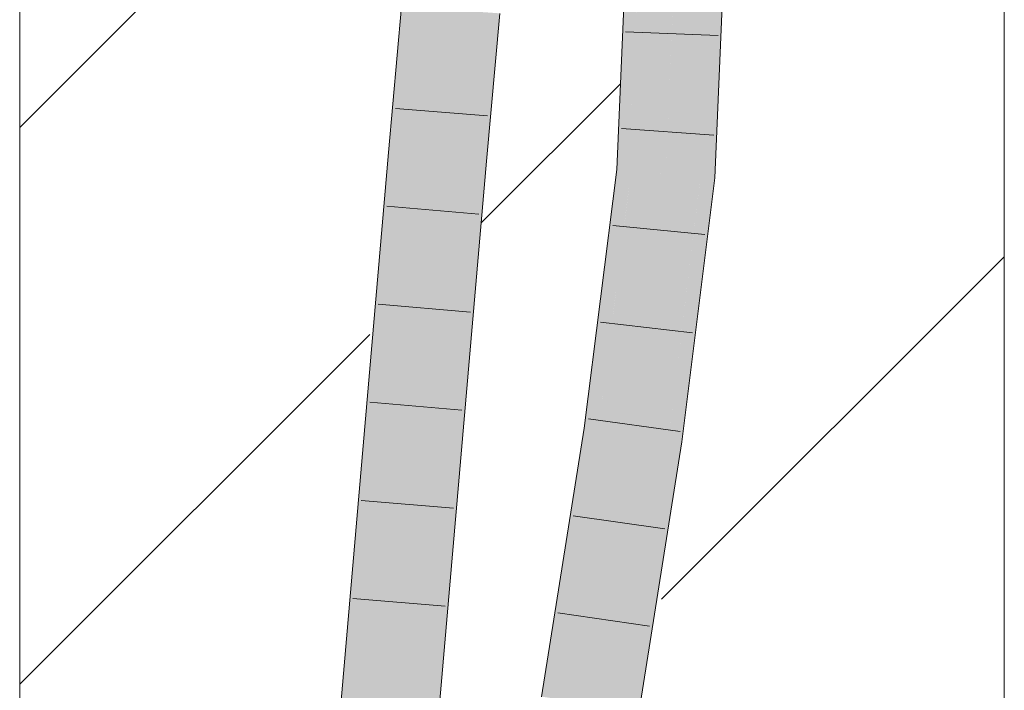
# Model space of a CAD drawing. Extents: x -720 to 300, y 62 to 1162.
# Tile 261 of 278: x 163.86 to 166.36, y 1024.8 to 1026.5. Entities that reach past the tile are written whole.
import ezdxf
from ezdxf.lldxf.tags import DXFTag

# ---------------------------------------------------------------- set-up
doc = ezdxf.new("R2010")
doc.units = 0
doc.layers.get('0').update_dxf_attribs({"lineweight": 13})
doc.layers.add('E_Detail_Linie_Text_Bem', color=7, linetype='Continuous', lineweight=13)
for name, color, linetype, lineweight, true_color in [('E_Detail_Wandschraffur', 7, 'Continuous', 5, 0xc0c0c0), ('E_Leerrohr 25-A06G942U8I', 7, 'Continuous', 9, 0xff8000), ('E_Leerrohr 25-Shading', 7, 'Continuous', 9, 0xff8000)]:
    doc.layers.add(name, color=color, linetype=linetype, lineweight=lineweight, true_color=true_color)
tags = doc.linetypes.add('fein_strichliert', pattern=[4, 1, -2, 1]).pattern_tags.tags
tags[8:9] = [DXFTag(74, 4), DXFTag(75, 0), DXFTag(340, '0'), DXFTag(46, 0.0), DXFTag(50, 0.0), DXFTag(44, 0.0), DXFTag(45, 0.0)]
tags[6:7] = [DXFTag(74, 4), DXFTag(75, 0), DXFTag(340, '0'), DXFTag(46, 0.0), DXFTag(50, 0.0), DXFTag(44, 0.0), DXFTag(45, 0.0)]
tags[4:5] = [DXFTag(74, 4), DXFTag(75, 0), DXFTag(340, '0'), DXFTag(46, 0.0), DXFTag(50, 0.0), DXFTag(44, 0.0), DXFTag(45, 0.0)]

# ---------------------------------------------------------------- blocks, each defined once
blk = doc.blocks.new('Shading-A06G93YB8I', base_point=(231.5078, 857.4585))
at = {"layer": 'E_Leerrohr 25-Shading', "color": 43, "true_color": 0xd7ab7f}
for points in [[(165.3835, 1026.1208), (165.3977, 1026.7057), (165.3728, 1026.1217)], [(165.3835, 1026.1208), (165.4259, 1026.7227), (165.3977, 1026.7057), (165.4, 1026.7229)], [(165.4324, 1026.7227), (165.4259, 1026.7227), (165.4017, 1026.1193), (165.3835, 1026.1208)], [(165.4231, 1026.5398), (165.4017, 1026.1193), (165.435, 1026.7222), (165.4093, 1026.1187)], [(165.6264, 1026.2074), (165.6118, 1026.7211), (165.6051, 1026.1018), (165.6022, 1026.4965)], [(165.6118, 1026.7211), (165.6264, 1026.2074), (165.6136, 1026.7211)], [(165.6264, 1026.2074), (165.6484, 1026.7208), (165.6136, 1026.7211)], [(164.7946, 1026.1643), (164.814, 1026.1945), (164.8262, 1026.536), (164.8275, 1026.3931)], [(164.7946, 1026.1643), (164.8262, 1026.536), (164.8085, 1026.3376)], [(164.8371, 1026.5353), (164.8262, 1026.536), (164.8275, 1026.3931)], [(164.8289, 1026.2178), (164.8552, 1026.5339), (164.8275, 1026.3931), (164.8371, 1026.5353)], [(164.8627, 1026.5334), (164.8552, 1026.5339), (164.8294, 1026.1613), (164.8289, 1026.2178)], [(165.042, 1026.5206), (165.0391, 1026.5208), (165.0196, 1026.1448), (165.0056, 1026.146)], [(165.042, 1026.5206), (165.0196, 1026.1448), (165.0321, 1026.2773)], [(165.0196, 1026.1448), (165.042, 1026.1428), (165.0548, 1026.5197), (165.0756, 1026.5182)], [(165.0548, 1026.5197), (165.042, 1026.5206), (165.0321, 1026.2773)], [(165.6022, 1026.4965), (165.5854, 1026.1035), (165.6051, 1026.1018)], [(164.814, 1026.1945), (164.8289, 1026.2178), (164.8275, 1026.3931)], [(164.8085, 1026.3376), (164.793, 1026.1644), (164.7946, 1026.1643)], [(164.8243, 1026.1617), (164.8289, 1026.2178), (164.8119, 1026.1627), (164.814, 1026.1945)], [(164.8294, 1026.1613), (164.8289, 1026.2178), (164.8243, 1026.1617)], [(165.6264, 1026.2074), (165.6051, 1026.1018), (165.6219, 1026.1003)], [(164.814, 1026.1945), (164.7946, 1026.1643), (164.8119, 1026.1627)], [(164.793, 1026.1644), (164.4844, 1022.5963), (164.7946, 1026.1643), (164.5182, 1022.5937)], [(164.7946, 1026.1643), (164.5182, 1022.5937), (164.7542, 1025.2906), (164.5209, 1022.5935)], [(164.8119, 1026.1627), (164.7946, 1026.1643), (164.7542, 1025.2906)], [(164.8243, 1026.1617), (164.8119, 1026.1627), (164.7542, 1025.2906)], [(164.7542, 1025.2906), (164.8294, 1026.1613), (164.8243, 1026.1617)], [(164.992, 1025.8395), (165.0056, 1026.146), (164.6972, 1022.5798)], [(165.042, 1026.1428), (165.0196, 1026.1448), (164.9671, 1025.2764), (164.992, 1025.8395)], [(165.0196, 1026.1448), (165.0056, 1026.146), (164.992, 1025.8395)], [(165.3835, 1026.1208), (165.3728, 1026.1217), (165.3096, 1025.4617), (165.2903, 1025.4644)], [(165.4017, 1026.1193), (165.3835, 1026.1208), (165.3216, 1025.46), (165.3096, 1025.4617)], [(165.3579, 1025.7588), (165.3216, 1025.46), (165.4092, 1026.1183), (165.3266, 1025.4592)], [(165.4017, 1026.1193), (165.3579, 1025.7588), (165.4093, 1026.1187), (165.4092, 1026.1183)], [(165.5854, 1026.1035), (165.5016, 1025.4343), (165.5854, 1026.1035), (165.5039, 1025.434)], [(165.588, 1025.8303), (165.5854, 1026.1035), (165.5298, 1025.4303), (165.5816, 1026.0719)], [(165.5854, 1026.1035), (165.588, 1025.8303), (165.6051, 1026.1018)], [(165.588, 1025.8303), (165.6219, 1026.1003), (165.6051, 1026.1018)], [(165.5816, 1026.0719), (165.5039, 1025.434), (165.5298, 1025.4303)], [(164.9671, 1025.2764), (164.992, 1025.8395), (164.7111, 1022.5787), (164.6972, 1022.5798)], [(165.588, 1025.8303), (165.5298, 1025.4303), (165.5378, 1025.4292)], [(165.2903, 1025.4644), (165.182, 1024.7821), (165.2361, 1024.8893), (165.2182, 1024.7769)], [(165.3096, 1025.4617), (165.2903, 1025.4644), (165.2361, 1024.8893)], [(165.3216, 1025.46), (165.3096, 1025.4617), (165.2361, 1024.8893)], [(165.2361, 1024.8893), (165.3266, 1025.4592), (165.3216, 1025.46)], [(165.4983, 1025.3997), (165.5016, 1025.4343), (165.3932, 1024.7516)], [(165.4478, 1024.8617), (165.5039, 1025.434), (165.4983, 1025.3997)], [(165.4478, 1024.8617), (165.5117, 1025.2649), (165.5039, 1025.434), (165.5298, 1025.4303)], [(165.5039, 1025.434), (165.5016, 1025.4343), (165.4983, 1025.3997)], [(165.5117, 1025.2649), (165.5378, 1025.4292), (165.5298, 1025.4303)], [(165.4478, 1024.8617), (165.4983, 1025.3997), (165.428, 1024.7466), (165.3932, 1024.7516)], [(164.9671, 1025.2764), (164.7902, 1023.4124), (164.7337, 1022.577), (164.7166, 1022.5783)], [(165.428, 1024.7466), (165.4294, 1024.7463), (165.4478, 1024.8617)]]:
    blk.add_solid(points, dxfattribs=at)
at = {"layer": 'E_Leerrohr 25-Shading', "color": 31, "true_color": 0xfabd7f}
for points in [[(165.435, 1026.7227), (165.4093, 1026.1187), (165.5164, 1026.5587), (165.4354, 1026.1163)], [(165.4973, 1026.1111), (165.5854, 1026.1035), (165.5234, 1026.7219), (165.6118, 1026.7211)], [(165.4354, 1026.1163), (165.4973, 1026.1111), (165.5164, 1026.5587)], [(164.8627, 1026.5334), (164.8294, 1026.1613), (164.9128, 1026.5298), (164.8835, 1026.1566)], [(164.8835, 1026.1566), (164.9175, 1026.1536), (164.9128, 1026.5298), (164.9509, 1026.5271)], [(164.9175, 1026.1536), (165.0056, 1026.146), (164.9509, 1026.5271), (165.0391, 1026.5208)], [(164.8294, 1026.1613), (164.7542, 1025.2906), (164.609, 1022.5867), (164.5754, 1022.5892)], [(164.8835, 1026.1566), (164.8294, 1026.1613), (164.609, 1022.5867)], [(164.9175, 1026.1536), (164.8835, 1026.1566), (164.609, 1022.5867)], [(164.609, 1022.5867), (164.6972, 1022.5798), (164.9175, 1026.1536), (165.0056, 1026.146)], [(165.4354, 1026.1163), (165.4093, 1026.1187), (165.3266, 1025.4592)], [(165.4972, 1026.1111), (165.4354, 1026.1163), (165.4085, 1025.4475), (165.3266, 1025.4592)], [(165.4085, 1025.4475), (165.4141, 1025.4468), (165.4972, 1026.1111), (165.4973, 1026.1111)], [(165.4141, 1025.4468), (165.5016, 1025.4343), (165.4973, 1026.1111), (165.5854, 1026.1035)], [(165.3266, 1025.4592), (165.2361, 1024.8893), (165.3057, 1024.7643), (165.2216, 1024.7764)], [(165.4085, 1025.4475), (165.3266, 1025.4592), (165.3057, 1024.7643)], [(165.4141, 1025.4468), (165.4085, 1025.4475), (165.3057, 1024.7643)], [(165.3057, 1024.7643), (165.3932, 1024.7516), (165.4141, 1025.4468), (165.5016, 1025.4343)], [(164.7542, 1025.2906), (164.5209, 1022.5935), (164.5754, 1022.5892)], [(165.2361, 1024.8893), (165.2182, 1024.7769), (165.2216, 1024.7764)]]:
    blk.add_solid(points, dxfattribs=at)
blk = doc.blocks.new('Referenz-A06G942Y8I')
at = {"layer": 'E_Detail_Linie_Text_Bem', "linetype": 'Continuous', "ltscale": 0.13}
for p, q in [((163.8568, 1017.1461), (163.8568, 1028.9461)), ((166.3568, 1028.9461), (166.3568, 988.9461))]:
    blk.add_line(p, q, dxfattribs=at)
at = {"layer": 'E_Detail_Wandschraffur', "linetype": 'ByBlock', "ltscale": 0.13}
for p, q in [((163.8568, 1026.2281), (164.8266, 1027.1979)), ((165.4867, 1025.0296), (166.3568, 1025.8997))]:
    blk.add_line(p, q, dxfattribs=at)
at = {"layer": 'E_Detail_Wandschraffur', "linetype": 'fein_strichliert', "ltscale": 0.13}
for p, q in [((165.0284, 1025.9856), (165.3821, 1026.3392)), ((163.8568, 1024.8139), (164.7455, 1025.7026))]:
    blk.add_line(p, q, dxfattribs=at)
at = {"layer": 'E_Leerrohr 25-A06G942U8I', "linetype": 'Continuous', "ltscale": 0.13}
for p, q in [((165.3728, 1026.1217), (165.3984, 1026.7229)), ((165.6219, 1026.1004), (165.6484, 1026.7208)), ((164.793, 1026.1644), (164.8262, 1026.536)), ((165.042, 1026.1428), (165.0756, 1026.5182)), ((165.6299, 1026.4618), (165.3951, 1026.4714)), ((165.0448, 1026.2576), (164.8106, 1026.2768)), ((165.619, 1026.2084), (165.3847, 1026.2253)), ((164.4844, 1022.5963), (164.793, 1026.1644)), ((164.7337, 1022.577), (165.042, 1026.1428)), ((165.2903, 1025.4644), (165.3728, 1026.1217)), ((165.5378, 1025.4292), (165.6219, 1026.1004)), ((165.0229, 1026.008), (164.7887, 1026.0283)), ((165.5963, 1025.9566), (165.3625, 1025.9795)), ((165.0013, 1025.759), (164.7672, 1025.7791)), ((165.565, 1025.7061), (165.3316, 1025.7339)), ((164.9798, 1025.5101), (164.7456, 1025.53)), ((165.5336, 1025.4557), (165.3009, 1025.4883)), ((165.182, 1024.7821), (165.2903, 1025.4644)), ((165.4294, 1024.7463), (165.5378, 1025.4292)), ((164.9583, 1025.2611), (164.7241, 1025.2808)), ((165.4952, 1025.2083), (165.2625, 1025.2416)), ((164.9367, 1025.0121), (164.7025, 1025.0317)), ((165.456, 1024.9613), (165.2234, 1024.9948))]:
    blk.add_line(p, q, dxfattribs=at)

msp = doc.modelspace()

# ---------------------------------------------------------------- block references
at = {"color": 8, "lineweight": 25, "ltscale": 0.25, "true_color": 0x808080}
msp.add_blockref('Referenz-A06G942Y8I', (0, 0), dxfattribs=at)
msp.add_blockref('Shading-A06G93YB8I', (231.5078, 857.4585))

doc.saveas('drawing.dxf')
